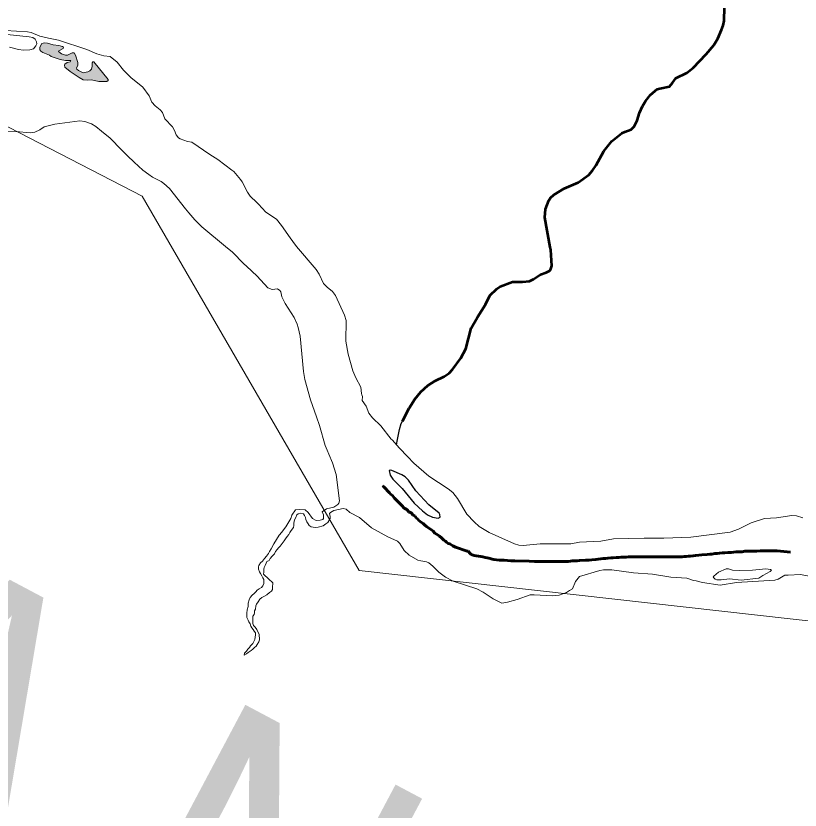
# Model space of a CAD drawing. Extents: x -1643653 to 4543381, y 1624270 to 13878484.
# Drawn here: x 810282 to 811599, y 9011368 to 9012702 of the extents above; entities that cross this region are included whole.
import ezdxf

# ---------------------------------------------------------------- set-up
doc = ezdxf.new("R2010")
doc.units = 0
doc.header["$LTSCALE"] = 200
doc.linetypes.add('LONG_DASH_SHORT_DASH', pattern=[9.9, 6, -1.2, 1.5, -1.2])
doc.layers.add('1', color=7, linetype='Continuous', lineweight=13)
doc.layers.add('49', color=7, linetype='Continuous')

msp = doc.modelspace()

# ---------------------------------------------------------------- hatches: boundary and pattern name
at = {"layer": '1'}
msp.add_hatch(color=256, dxfattribs=at).paths.add_polyline_path([(810403.3, 9012608.1), (810395.3, 9012606.2), (810387.3, 9012610.1), (810384.8, 9012612.6), (810384.2, 9012614.8), (810386.3, 9012618.7), (810386.2, 9012623.5), (810382.5, 9012635.9), (810380, 9012639.8), (810376.9, 9012639.5), (810368.8, 9012636), (810365.7, 9012635.9), (810358.7, 9012638.1), (810354.1, 9012642.1), (810354.6, 9012643.2), (810361.7, 9012647.2), (810362.1, 9012649), (810360.6, 9012650.2), (810354.4, 9012652), (810344.6, 9012653.1), (810335.2, 9012656), (810330.1, 9012656.8), (810326.1, 9012655.2), (810322.6, 9012649), (810322.3, 9012644.8), (810324.1, 9012642.3), (810327.6, 9012640.1), (810338.7, 9012635.6), (810341.6, 9012633.5), (810356.6, 9012628.3), (810365.7, 9012626.9), (810374.7, 9012626.9), (810373.5, 9012624.8), (810368.4, 9012623.3), (810364.7, 9012620.7), (810363.8, 9012618.8), (810364.2, 9012615.5), (810373.2, 9012608.2), (810388.6, 9012598.1), (810395.5, 9012594.4), (810402.4, 9012593.7), (810409, 9012594.3), (810421.5, 9012591.8), (810435.2, 9012591.4), (810437.4, 9012593.1), (810437.4, 9012595.1), (810413, 9012624.4), (810411.3, 9012624.6), (810410.2, 9012623.1), (810410.6, 9012617.1), (810409.2, 9012612.4), (810406.7, 9012609.7)])

# ---------------------------------------------------------------- linework, layer by layer
for points in [[(814598.3, 9008896), (813758.5, 9010664.1), (812879.6, 9010781.5), (811952.2, 9011648.1), (810858.7, 9011770.6), (810494.2, 9012398.9), (808613.3, 9013370.5), (807126, 9013554.3), (805831.2, 9014683.5)], [(810265, 9012677), (810301.6, 9012675.2), (810307.7, 9012673.9), (810322.5, 9012668), (810336.9, 9012664.3), (810353.6, 9012661.2), (810401.3, 9012645.5), (810418.2, 9012638.3), (810429.9, 9012634.5), (810440.5, 9012633.7)], [(810440.5, 9012633.7), (810429.9, 9012634.5), (810418.2, 9012638.3), (810401.3, 9012645.5), (810353.6, 9012661.2), (810336.9, 9012664.3), (810322.5, 9012668), (810307.7, 9012673.9), (810301.6, 9012675.2), (810265, 9012677)], [(810271.6, 9012649.1), (810286.5, 9012645.2), (810295, 9012644.5), (810305.8, 9012644.7), (810311.8, 9012646.7), (810315.9, 9012651.3), (810317.3, 9012654.8), (810317, 9012658.5), (810314.5, 9012662.9), (810310.5, 9012665.6), (810304.5, 9012666.9), (810267.6, 9012670.7)], [(810267.6, 9012670.7), (810304.5, 9012666.9), (810310.5, 9012665.6), (810314.5, 9012662.9), (810317, 9012658.5), (810317.3, 9012654.8), (810315.9, 9012651.3), (810311.8, 9012646.7), (810305.8, 9012644.7), (810295, 9012644.5), (810286.5, 9012645.2), (810271.6, 9012649.1)], [(810440.5, 9012633.7), (810452.4, 9012624), (810462.9, 9012610.8), (810475.1, 9012598.3), (810495.7, 9012582), (810506.2, 9012567.3)], [(810506.2, 9012567.3), (810495.7, 9012582), (810475.1, 9012598.3), (810462.9, 9012610.8), (810452.4, 9012624), (810440.5, 9012633.7)], [(810506.2, 9012567.3), (810510.5, 9012556.8), (810516.2, 9012551), (810524.7, 9012544.2), (810528.7, 9012539.4), (810532.3, 9012528.7), (810545.2, 9012515.5)], [(810545.2, 9012515.5), (810532.3, 9012528.7), (810528.7, 9012539.4), (810524.7, 9012544.2), (810516.2, 9012551), (810510.5, 9012556.8), (810506.2, 9012567.3)], [(810426.2, 9012508.4), (810416.7, 9012516.2), (810409.2, 9012520.6), (810398, 9012524.6), (810389.7, 9012525.7), (810347.5, 9012520.2), (810330, 9012515.4), (810322.5, 9012510.6), (810314.1, 9012506.4), (810306, 9012505.2), (810282.3, 9012507.9), (810241.3, 9012509.2), (810203.6, 9012514.2), (810183.9, 9012520.7)], [(810545.2, 9012515.5), (810548.7, 9012509.6), (810551.4, 9012502.2), (810555.6, 9012496.9), (810558.2, 9012495.2), (810570.4, 9012490.7), (810577.6, 9012489.9), (810577.6, 9012489.9)], [(810577.6, 9012489.9), (810570.4, 9012490.7), (810558.2, 9012495.2), (810555.6, 9012496.9), (810551.4, 9012502.2), (810548.7, 9012509.6), (810545.2, 9012515.5)], [(810459.8, 9012477), (810440.6, 9012496.5), (810426.2, 9012508.4)], [(810577.6, 9012489.9), (810607.8, 9012469.1), (810616.8, 9012463.5)], [(810616.8, 9012463.5), (810607.8, 9012469.1), (810577.6, 9012489.9)], [(810480.9, 9012456.4), (810469.6, 9012467), (810459.8, 9012477)], [(810616.8, 9012463.5), (810621.2, 9012460.8), (810644.7, 9012442.9)], [(810644.7, 9012442.9), (810621.2, 9012460.8), (810616.8, 9012463.5)], [(810505.3, 9012435.7), (810495.7, 9012442.6), (810480.9, 9012456.4)], [(810530.7, 9012420.1), (810526.1, 9012423.8), (810511.9, 9012431), (810505.3, 9012435.7)], [(810644.7, 9012442.9), (810648.1, 9012440.4), (810659.3, 9012426.8)], [(810659.3, 9012426.8), (810648.1, 9012440.4), (810644.7, 9012442.9)], [(810572.5, 9012371.3), (810566.9, 9012377.9), (810540.5, 9012412.1), (810530.7, 9012420.1)], [(810659.3, 9012426.8), (810662.5, 9012422.9), (810671.3, 9012405.7), (810675.9, 9012399), (810687.2, 9012388.5)], [(810687.2, 9012388.5), (810675.9, 9012399), (810671.3, 9012405.7), (810662.5, 9012422.9), (810659.3, 9012426.8)], [(810687.2, 9012388.5), (810689.9, 9012385.9), (810702, 9012372.4), (810719.8, 9012360.4), (810728.4, 9012349.9), (810742.8, 9012328.9), (810747.3, 9012323.2)], [(810747.3, 9012323.2), (810742.8, 9012328.9), (810728.4, 9012349.9), (810719.8, 9012360.4), (810702, 9012372.4), (810689.9, 9012385.9), (810687.2, 9012388.5)], [(810634.4, 9012314.8), (810594.6, 9012347.4), (810582.6, 9012359.3), (810572.5, 9012371.3)], [(810669.5, 9012281.3), (810664.9, 9012285.6), (810646, 9012305.2), (810634.4, 9012314.8)], [(810747.3, 9012323.2), (810753.3, 9012314.8), (810786.7, 9012276), (810791.8, 9012268.2), (810799, 9012252.4), (810805.1, 9012246), (810813.9, 9012238.7), (810818.9, 9012232.5), (810834.4, 9012199), (810837.1, 9012190.4), (810836.3, 9012155.7), (810840.5, 9012133.6), (810847.9, 9012105.8), (810853, 9012093.8), (810861.6, 9012078.6), (810862.8, 9012067.6), (810863.4, 9012065.4)], [(810863.4, 9012065.4), (810862.8, 9012067.6), (810861.6, 9012078.6), (810853, 9012093.8), (810847.9, 9012105.8), (810840.5, 9012133.6), (810836.3, 9012155.7), (810837.1, 9012190.4), (810834.4, 9012199), (810818.9, 9012232.5), (810813.9, 9012238.7), (810805.1, 9012246), (810799, 9012252.4), (810791.8, 9012268.2), (810786.7, 9012276), (810753.3, 9012314.8), (810747.3, 9012323.2)], [(810756.3, 9012178.4), (810754.9, 9012184.4), (810749.7, 9012195.5), (810734.5, 9012218.8), (810729.1, 9012229.9), (810727.1, 9012238.3), (810725.6, 9012240.8), (810721.9, 9012243.5), (810712.4, 9012242.3), (810705.4, 9012245.1), (810687.4, 9012264.7), (810669.5, 9012281.3)], [(810767.8, 9012091.1), (810765.2, 9012104.6), (810759.8, 9012163.9), (810756.3, 9012178.4)], [(810787.1, 9012028.3), (810777.2, 9012057.3), (810767.8, 9012091.1)], [(810863.4, 9012065.4), (810864.2, 9012062.4), (810864, 9012055.8), (810870.8, 9012046.6), (810874.9, 9012034.6), (810881, 9012026.7), (810895.4, 9012013.3), (810912.3, 9011991), (810914.1, 9011989.7), (810926.6, 9011975.9)], [(810926.6, 9011975.9), (810914.1, 9011989.7), (810912.3, 9011991), (810895.4, 9012013.3), (810881, 9012026.7), (810874.9, 9012034.6), (810870.8, 9012046.6), (810864, 9012055.8), (810864.2, 9012062.4), (810863.4, 9012065.4)], [(810805.2, 9011972.7), (810801.6, 9011980.6), (810792, 9012013.7), (810787.1, 9012028.3)], [(810735.9, 9011844), (810744.1, 9011857.9), (810745.7, 9011863.2), (810751.7, 9011872.1), (810758.1, 9011873.1), (810768.2, 9011872.2), (810773.2, 9011867.7), (810780.6, 9011857.6), (810786.7, 9011854.5), (810793.2, 9011854.9), (810797.6, 9011856.3), (810798.9, 9011857.9), (810798.7, 9011864), (810796.8, 9011869), (810803.8, 9011874.2), (810816.4, 9011876.9), (810822.7, 9011881.2), (810824.9, 9011883.7), (810825.6, 9011887.4), (810820.3, 9011931.8), (810814.2, 9011951.5), (810807.7, 9011965.6), (810805.2, 9011972.7)], [(810926.6, 9011975.9), (810939.7, 9011962), (810950.5, 9011950.9), (810975.9, 9011929.1), (811008.2, 9011907.6), (811015.9, 9011901.7), (811024, 9011891.2), (811039.8, 9011865.3), (811039.8, 9011865.3), (811051.8, 9011852.3), (811060.6, 9011844.3), (811077.1, 9011834.1), (811119.7, 9011815.2), (811127.1, 9011812.9), (811134.5, 9011812.5), (811162.7, 9011815.1), (811214.3, 9011815.5), (811228.7, 9011817.9), (811264.9, 9011819.6), (811286.2, 9011823.4), (811337.6, 9011824.8), (811370.6, 9011824.5), (811415.6, 9011826.2), (811481.8, 9011834.6), (811496, 9011839.8), (811517.1, 9011850.4), (811539.5, 9011857.8), (811559.7, 9011859), (811585.3, 9011863.1), (811593.2, 9011862.4), (811603.9, 9011859.1)], [(811603.9, 9011859.1), (811593.2, 9011862.4), (811585.3, 9011863.1), (811559.7, 9011859), (811539.5, 9011857.8), (811517.1, 9011850.4), (811496, 9011839.8), (811481.8, 9011834.6), (811415.6, 9011826.2), (811370.6, 9011824.5), (811337.6, 9011824.8), (811286.2, 9011823.4), (811264.9, 9011819.6), (811228.7, 9011817.9), (811214.3, 9011815.5), (811162.7, 9011815.1), (811134.5, 9011812.5), (811127.1, 9011812.9), (811119.7, 9011815.2), (811077.1, 9011834.1), (811060.6, 9011844.3), (811051.8, 9011852.3), (811039.8, 9011865.3), (811039.8, 9011865.3), (811024, 9011891.2), (811015.9, 9011901.7), (811008.2, 9011907.6), (810975.9, 9011929.1), (810950.5, 9011950.9), (810939.7, 9011962), (810926.6, 9011975.9)], [(810816.4, 9011871.2), (810810.9, 9011867.9), (810809.2, 9011866.1), (810810.2, 9011861), (810810.1, 9011857.6), (810806.3, 9011851.1), (810803, 9011848.9)], [(811098.2, 9011715.8), (811083.8, 9011722.7), (811066.9, 9011734.1), (811056.5, 9011739.5), (811016.5, 9011752.8), (811003.8, 9011759.2), (810992.5, 9011767.6), (810982.6, 9011777.8), (810975.8, 9011783.4), (810971.7, 9011785.1), (810962.5, 9011786.5), (810957.2, 9011788.1), (810942.7, 9011796.4), (810934.3, 9011804.1), (810927, 9011815.8), (810923.1, 9011819.8), (810906.7, 9011827.1), (810879.7, 9011842.3), (810859.6, 9011859.3), (810843.2, 9011867.6), (810836.7, 9011873.3), (810832.2, 9011874.5), (810816.4, 9011871.2)], [(810784.8, 9011842.4), (810784.8, 9011842.4), (810777.9, 9011843.7), (810774.8, 9011845.9), (810773, 9011848.8), (810771, 9011852.4), (810769.2, 9011856), (810768.8, 9011859.5), (810767, 9011862.9), (810765.2, 9011865.5), (810760.3, 9011866.7), (810760.3, 9011866.7), (810756.5, 9011865.5), (810756.5, 9011865.5), (810754, 9011864), (810752.2, 9011859.7), (810750.4, 9011855.6), (810749.1, 9011850), (810748.8, 9011845.9), (810748.3, 9011842.9), (810744.7, 9011837.6), (810742.6, 9011834.3), (810740.6, 9011830.7), (810738, 9011827.4), (810734.9, 9011823.6), (810732.6, 9011820.1), (810729.5, 9011816), (810725.9, 9011811.5), (810723.1, 9011808.4), (810720.8, 9011805.6), (810718.5, 9011802.6), (810716.4, 9011798.5), (810712.6, 9011794.7), (810709.3, 9011790.9), (810707.5, 9011787.4), (810703.9, 9011785.4), (810702.6, 9011782.6), (810700.8, 9011778.8), (810699.5, 9011775.5), (810698.7, 9011772.7), (810698.7, 9011767.8), (810698.2, 9011764.5), (810701.2, 9011761.5), (810704.2, 9011758.7), (810708.8, 9011754.3), (810711.6, 9011752), (810713.6, 9011749.5), (810713.5, 9011741.8), (810713.2, 9011738.5), (810711.5, 9011735.7), (810708.1, 9011733.5), (810703.5, 9011729.7), (810698.9, 9011726.9), (810695.6, 9011725.1), (810691.8, 9011722.1), (810689, 9011717.8), (810686.4, 9011713.7), (810685.1, 9011710.9), (810684.8, 9011705.8), (810683, 9011702.6), (810683, 9011699.5), (810682.2, 9011696.7), (810680.4, 9011693.7), (810680.4, 9011690.6), (810680.1, 9011685.8), (810680.1, 9011681.7), (810681.1, 9011677.9), (810684.1, 9011675.3), (810687.1, 9011671.5), (810688.6, 9011667.7), (810690.6, 9011663.6), (810690.9, 9011660.8), (810691.6, 9011657), (810691.6, 9011653.9), (810690.1, 9011650.6), (810687.7, 9011646.1), (810685.7, 9011643.3), (810682.9, 9011641), (810680.1, 9011638.5), (810677.2, 9011636.4), (810672.4, 9011632.9), (810669.6, 9011630.6), (810665.7, 9011628.1), (810666.3, 9011631.7), (810669.6, 9011635), (810671.9, 9011638.5), (810674.5, 9011641), (810676.5, 9011643.8), (810680.1, 9011647.9), (810681.9, 9011651.4), (810683.7, 9011654.5), (810684, 9011658.5), (810684.5, 9011662.3), (810684.6, 9011665.7), (810682.5, 9011668.7), (810680.8, 9011671.5), (810678.5, 9011674.3), (810677, 9011677.1), (810675.5, 9011681), (810673.7, 9011684), (810672.2, 9011687.1)], [(810803, 9011848.9), (810798.5, 9011845.6), (810789.8, 9011843.2), (810784.8, 9011842.4)], [(810672.2, 9011687.1), (810670.2, 9011691.7), (810670.3, 9011699.1), (810670.8, 9011704.4), (810672.1, 9011710), (810672.4, 9011715.6), (810674.2, 9011721.2), (810676, 9011725.2), (810679.3, 9011728.8), (810682.4, 9011732.1), (810685, 9011734.8), (810687.3, 9011737.6), (810691.1, 9011739.9), (810695, 9011741.9), (810696.8, 9011744.7), (810698.6, 9011748.5), (810698.6, 9011755.1), (810697.1, 9011757.9), (810695.1, 9011761.5), (810693.1, 9011765.6), (810691.3, 9011768.4), (810689.6, 9011772.5), (810689.6, 9011776.5), (810690.4, 9011779.1), (810692.9, 9011783.4), (810696.3, 9011786.4), (810699.8, 9011790.5), (810702.9, 9011794.5), (810706.5, 9011798.8), (810708.3, 9011802.4), (810710.9, 9011806.7), (810715.5, 9011815.3), (810724.7, 9011829.7), (810724.7, 9011829.7), (810729.1, 9011834.8), (810729.1, 9011834.8), (810733.6, 9011840.8), (810735.9, 9011844)], [(811424.8, 9011753.1), (811420.4, 9011753.6), (811409.2, 9011757.4), (811382, 9011759.5), (811351.7, 9011764.4), (811319.3, 9011766.6), (811282.9, 9011771.5), (811268.9, 9011771.4), (811263, 9011770.4), (811228.8, 9011760.6), (811222.1, 9011752.2), (811217, 9011739.9), (811211.9, 9011736.8)], [(811681.3, 9011721.5), (811670.7, 9011724.8), (811656.6, 9011739.3), (811637.4, 9011756.4), (811600.2, 9011763.6), (811579.3, 9011762.8), (811573.5, 9011762.4), (811562.5, 9011755.8), (811556.9, 9011754.2), (811492.7, 9011750.5), (811465.2, 9011745.7), (811435.4, 9011750.3), (811424.8, 9011753.1)], [(811211.9, 9011736.8), (811206.8, 9011733.6), (811194.7, 9011729.1), (811183.4, 9011727.8), (811152.6, 9011729.8), (811145.8, 9011729.7), (811124.1, 9011721.5), (811108, 9011717.2), (811098.2, 9011715.8)]]:
    msp.add_lwpolyline(points, dxfattribs=at)
at = {"layer": '1', "lineweight": 53}
for points in [[(811390.6, 9012597.1), (811390.7, 9012597.2), (811408.9, 9012606.3), (811419.7, 9012614.5), (811441.7, 9012637.7), (811454.5, 9012652.9), (811461, 9012664.1), (811467.6, 9012678.1), (811470.3, 9012685.9), (811471.8, 9012693.4), (811472.5, 9012716.3), (811467.8, 9012726.2), (811467.9, 9012726.6)], [(811179.8, 9012313.2), (811170.8, 9012363), (811171.5, 9012377.3), (811177.5, 9012392), (811180.4, 9012396.1), (811185.5, 9012401.2), (811203.1, 9012411.8), (811226.4, 9012422.1), (811244.5, 9012435.1), (811250.6, 9012442.3), (811256.8, 9012451.2), (811269.7, 9012474.4), (811283.1, 9012491.2), (811299.7, 9012504.6), (811304.7, 9012507.3), (811315.4, 9012511.1), (811320.9, 9012516), (811325.9, 9012526), (811329.5, 9012539), (811334.7, 9012550.3), (811339.5, 9012558.6), (811348, 9012569.3), (811359.3, 9012578.6), (811363.7, 9012580.1), (811380.1, 9012583.4), (811385.2, 9012589.3), (811390.6, 9012597.1)], [(810931.8, 9012021.5), (810942.6, 9012043), (810952.1, 9012058.2), (810962.6, 9012070.5), (810974.1, 9012080.9), (810986.2, 9012088.7), (811001.3, 9012096.5), (811010, 9012101.8), (811015.7, 9012107.8), (811029.7, 9012127.2), (811037.8, 9012142.5), (811047, 9012177.5), (811057.3, 9012196.1), (811070.8, 9012217), (811078.5, 9012232.3), (811090, 9012243.4), (811095.7, 9012247.3), (811116.4, 9012255), (811133.3, 9012255.1), (811144.7, 9012256.6), (811151.5, 9012259.8), (811163.2, 9012267.3), (811173.1, 9012270.7), (811178.7, 9012273.6), (811180.3, 9012275.2), (811182.5, 9012281.8), (811180.6, 9012308.7), (811179.8, 9012313.2)]]:
    msp.add_lwpolyline(points, dxfattribs=at)
at = {"layer": '1', "lineweight": 25}
for points in [[(811390.6, 9012597.1), (811390.7, 9012597.2), (811408.9, 9012606.3), (811419.7, 9012614.5), (811441.7, 9012637.7), (811454.5, 9012652.9), (811461, 9012664.1), (811467.6, 9012678.1), (811470.3, 9012685.9), (811471.8, 9012693.4), (811472.5, 9012716.3), (811467.8, 9012726.2), (811467.9, 9012726.6)], [(811179.8, 9012313.2), (811170.8, 9012363), (811171.5, 9012377.3), (811177.5, 9012392), (811180.4, 9012396.1), (811185.5, 9012401.2), (811203.1, 9012411.8), (811226.4, 9012422.1), (811244.5, 9012435.1), (811250.6, 9012442.3), (811256.8, 9012451.2), (811269.7, 9012474.4), (811283.1, 9012491.2), (811299.7, 9012504.6), (811304.7, 9012507.3), (811315.4, 9012511.1), (811320.9, 9012516), (811325.9, 9012526), (811329.5, 9012539), (811334.7, 9012550.3), (811339.5, 9012558.6), (811348, 9012569.3), (811359.3, 9012578.6), (811363.7, 9012580.1), (811380.1, 9012583.4), (811385.2, 9012589.3), (811390.6, 9012597.1)], [(810921.7, 9011981.3), (810922.9, 9011990.7), (810926.3, 9012007.5), (810929.6, 9012017.1), (810942.6, 9012043), (810952.1, 9012058.2), (810962.6, 9012070.5), (810974.1, 9012080.9), (810986.2, 9012088.7), (811001.3, 9012096.5), (811010, 9012101.8), (811015.7, 9012107.8), (811029.7, 9012127.2), (811037.8, 9012142.5), (811047, 9012177.5), (811057.3, 9012196.1), (811070.8, 9012217), (811078.5, 9012232.3), (811090, 9012243.4), (811095.7, 9012247.3), (811116.4, 9012255), (811133.3, 9012255.1), (811144.7, 9012256.6), (811151.5, 9012259.8), (811163.2, 9012267.3), (811173.1, 9012270.7), (811178.7, 9012273.6), (811180.3, 9012275.2), (811182.5, 9012281.8), (811180.6, 9012308.7), (811179.8, 9012313.2)]]:
    msp.add_lwpolyline(points, dxfattribs=at)
at = {"layer": '1'}
for points in [[(810403.3, 9012608.1), (810395.3, 9012606.2), (810387.3, 9012610.1), (810384.8, 9012612.6), (810384.2, 9012614.8), (810386.3, 9012618.7), (810386.2, 9012623.5), (810382.5, 9012635.9), (810380, 9012639.8), (810376.9, 9012639.5), (810368.8, 9012636), (810365.7, 9012635.9), (810358.7, 9012638.1), (810354.1, 9012642.1), (810354.6, 9012643.2), (810361.7, 9012647.2), (810362.1, 9012649), (810360.6, 9012650.2), (810354.4, 9012652), (810344.6, 9012653.1), (810335.2, 9012656), (810330.1, 9012656.8), (810326.1, 9012655.2), (810322.6, 9012649), (810322.3, 9012644.8), (810324.1, 9012642.3), (810327.6, 9012640.1), (810338.7, 9012635.6), (810341.6, 9012633.5), (810356.6, 9012628.3), (810365.7, 9012626.9), (810374.7, 9012626.9), (810373.5, 9012624.8), (810368.4, 9012623.3), (810364.7, 9012620.7), (810363.8, 9012618.8), (810364.2, 9012615.5), (810373.2, 9012608.2), (810388.6, 9012598.1), (810395.5, 9012594.4), (810402.4, 9012593.7), (810409, 9012594.3), (810421.5, 9012591.8), (810435.2, 9012591.4), (810437.4, 9012593.1), (810437.4, 9012595.1), (810413, 9012624.4), (810411.3, 9012624.6), (810410.2, 9012623.1), (810410.6, 9012617.1), (810409.2, 9012612.4), (810406.7, 9012609.7)], [(810953.8, 9011904.2), (810941.5, 9011921.9), (810935.8, 9011927.8), (810930.6, 9011931), (810913.8, 9011938.2), (810910.6, 9011938.9), (810909.1, 9011938.3), (810910.8, 9011930.3), (810915.2, 9011923.9), (810931, 9011907.9), (810951.3, 9011883.7), (810965.3, 9011870.8), (810973.7, 9011864.2), (810981.7, 9011860), (810991.7, 9011858.3), (810994.6, 9011859.8), (810994.2, 9011864.6), (810993.2, 9011866.7), (810975.6, 9011880.6)], [(811497.7, 9011770.7), (811485.6, 9011771.2), (811479.1, 9011773.4), (811475, 9011773.3), (811462.2, 9011767.4), (811454.2, 9011761.1), (811453.3, 9011759.3), (811456.8, 9011756), (811459.6, 9011755), (811466.8, 9011754.6), (811480.5, 9011756.3), (811500.5, 9011754), (811529.9, 9011757.6), (811536.8, 9011762.2), (811548.9, 9011768.8), (811551.2, 9011771), (811549.9, 9011772), (811541.6, 9011773.5), (811519.2, 9011771.2)]]:
    msp.add_lwpolyline(points, close=True, dxfattribs=at)
at = {"layer": '1', "lineweight": 25}
msp.add_lwpolyline([(810953.8, 9011904.2), (810941.5, 9011921.9), (810935.8, 9011927.8), (810930.6, 9011931), (810913.8, 9011938.2), (810910.6, 9011938.9), (810909.1, 9011938.3), (810910.8, 9011930.3), (810915.2, 9011923.9), (810931, 9011907.9), (810951.3, 9011883.7), (810965.3, 9011870.8), (810973.7, 9011864.2), (810981.7, 9011860), (810991.7, 9011858.3), (810994.6, 9011859.8), (810994.2, 9011864.6), (810993.2, 9011866.7), (810975.6, 9011880.6)], close=True, dxfattribs=at)
at = {"layer": '1', "linetype": 'LONG_DASH_SHORT_DASH', "lineweight": 60}
for points in [[(810972, 9011844.3), (810968.4, 9011847.4), (810966.4, 9011849.2), (810963.3, 9011851), (810961.3, 9011853), (810959, 9011854.6), (810957.2, 9011856.6), (810954.4, 9011858.7), (810952.4, 9011862), (810949.3, 9011863.5), (810946, 9011867.1), (810942, 9011869.1), (810938.6, 9011873), (810934.3, 9011875.3), (810930.2, 9011879.6), (810926.9, 9011882.7), (810922.3, 9011888.1), (810918.3, 9011892.2), (810914, 9011896.8), (810911.2, 9011898.8), (810909.9, 9011900.8), (810906.6, 9011904.4), (810903.8, 9011907.7), (810900.2, 9011910.8), (810898.2, 9011912.8)], [(811108.1, 9011787.1), (811102.5, 9011787.6), (811098.2, 9011787.6), (811094.1, 9011787.9), (811085, 9011789.1), (811082.4, 9011789.7), (811078.6, 9011790.4), (811076.6, 9011791.2), (811074, 9011791.7), (811070.5, 9011792.5), (811066.4, 9011793.2), (811063.3, 9011793.7), (811059.3, 9011794.5), (811055.5, 9011795.3), (811052.2, 9011795.8), (811050.1, 9011796), (811047.1, 9011797.1), (811045, 9011798.8), (811042, 9011802.7), (811039.9, 9011802.9), (811020.8, 9011809.6), (811018.6, 9011810.6), (811016.3, 9011811.9), (811014.2, 9011813.2), (811011.2, 9011815), (811008.4, 9011816), (811005.6, 9011817.8), (811003.8, 9011819.8), (811000.8, 9011821.6), (810997.2, 9011825.2), (810993.9, 9011828.2), (810991.3, 9011829.8), (810986, 9011833.1), (810982.9, 9011836.4), (810980.1, 9011838.5), (810974.3, 9011842.6), (810972, 9011844.3)], [(811415.5, 9011794.8), (811411.7, 9011794.5), (811407.9, 9011794), (811404.6, 9011793.7), (811401, 9011793.5), (811396.9, 9011793.2), (811392.6, 9011793.2), (811387, 9011793.2), (811381.9, 9011793.2), (811377.6, 9011793.2), (811373.8, 9011793.2), (811369.5, 9011793.2), (811367.2, 9011793.2), (811363.6, 9011793.2), (811360, 9011793.2), (811358, 9011793.2), (811354.7, 9011793.2), (811352.4, 9011793.2), (811348.6, 9011793.2), (811346.6, 9011793.2), (811341, 9011793.2), (811336.1, 9011793.2), (811331, 9011793.2), (811325.9, 9011793.2), (811321.4, 9011793.2), (811316.8, 9011793.2), (811310.9, 9011793.2), (811307.1, 9011793), (811302.8, 9011793), (811298.7, 9011792.7), (811294.9, 9011792.5), (811290.3, 9011792.2), (811285.5, 9011792), (811281.7, 9011791.7), (811276.6, 9011791.4), (811272.5, 9011790.9), (811268.4, 9011790.4), (811264.4, 9011790.2), (811260.3, 9011789.7), (811256, 9011789.1), (811249.6, 9011788.6), (811244.8, 9011788.1), (811238.9, 9011787.9), (811228.8, 9011787.1), (811224.7, 9011786.8), (811220.6, 9011786.6), (811216.8, 9011786.6), (811213.7, 9011786.1), (811209.9, 9011785.8), (811205.3, 9011785.8), (811201.5, 9011785.8), (811196.7, 9011785.8), (811192.9, 9011785.8), (811188.3, 9011785.8), (811183.2, 9011785.8), (811178.4, 9011785.8), (811173.3, 9011785.8), (811168.7, 9011785.8), (811164.1, 9011785.8), (811159, 9011785.8), (811153.4, 9011785.8), (811144.5, 9011786.1), (811120.3, 9011786.6), (811113.5, 9011786.8), (811108.1, 9011787.1)], [(811583.1, 9011801.5), (811560.8, 9011803.7), (811556.2, 9011803.7), (811551.4, 9011803.7), (811546, 9011803.7), (811538.9, 9011803.7), (811532.3, 9011803.7), (811526.4, 9011803.2), (811519.8, 9011803), (811515.2, 9011803), (811510.9, 9011802.7), (811506.3, 9011802.7), (811502, 9011801.9), (811497.7, 9011801.9), (811492.1, 9011801.7), (811483.7, 9011800.9), (811478.1, 9011800.7), (811473, 9011799.9), (811468.2, 9011799.9), (811463.8, 9011799.6), (811459.8, 9011798.9), (811456, 9011798.9), (811451.1, 9011798.1), (811447.6, 9011798.1), (811443.2, 9011797.6), (811434.3, 9011796.6), (811429, 9011796.1), (811423.9, 9011795.5), (811419.8, 9011795), (811415.5, 9011794.8)]]:
    msp.add_lwpolyline(points, dxfattribs=at)
at = {"layer": '1', "lineweight": 25}
msp.add_spline([(814781, 9009175.5), (814787.2, 9009173.4), (814796.9, 9009173.4), (814799.4, 9009172.4), (814805.1, 9009174.5), (814805.6, 9009176.5), (814811.7, 9009179.5), (814811.7, 9009179.5), (814801.5, 9009181), (814790.7, 9009181.5), (814784.1, 9009183.1), (814777.4, 9009185.1), (814778.4, 9009175.5)], degree=3, dxfattribs=at)

# ---------------------------------------------------------------- texts
at = {"layer": '49', "width": 0.9}
msp.add_text('R I O   S Ã O   F R A N C I S C O', height=500, rotation=332.036, dxfattribs=at).set_placement((805339.6, 9013807.5))

doc.saveas('drawing.dxf')
